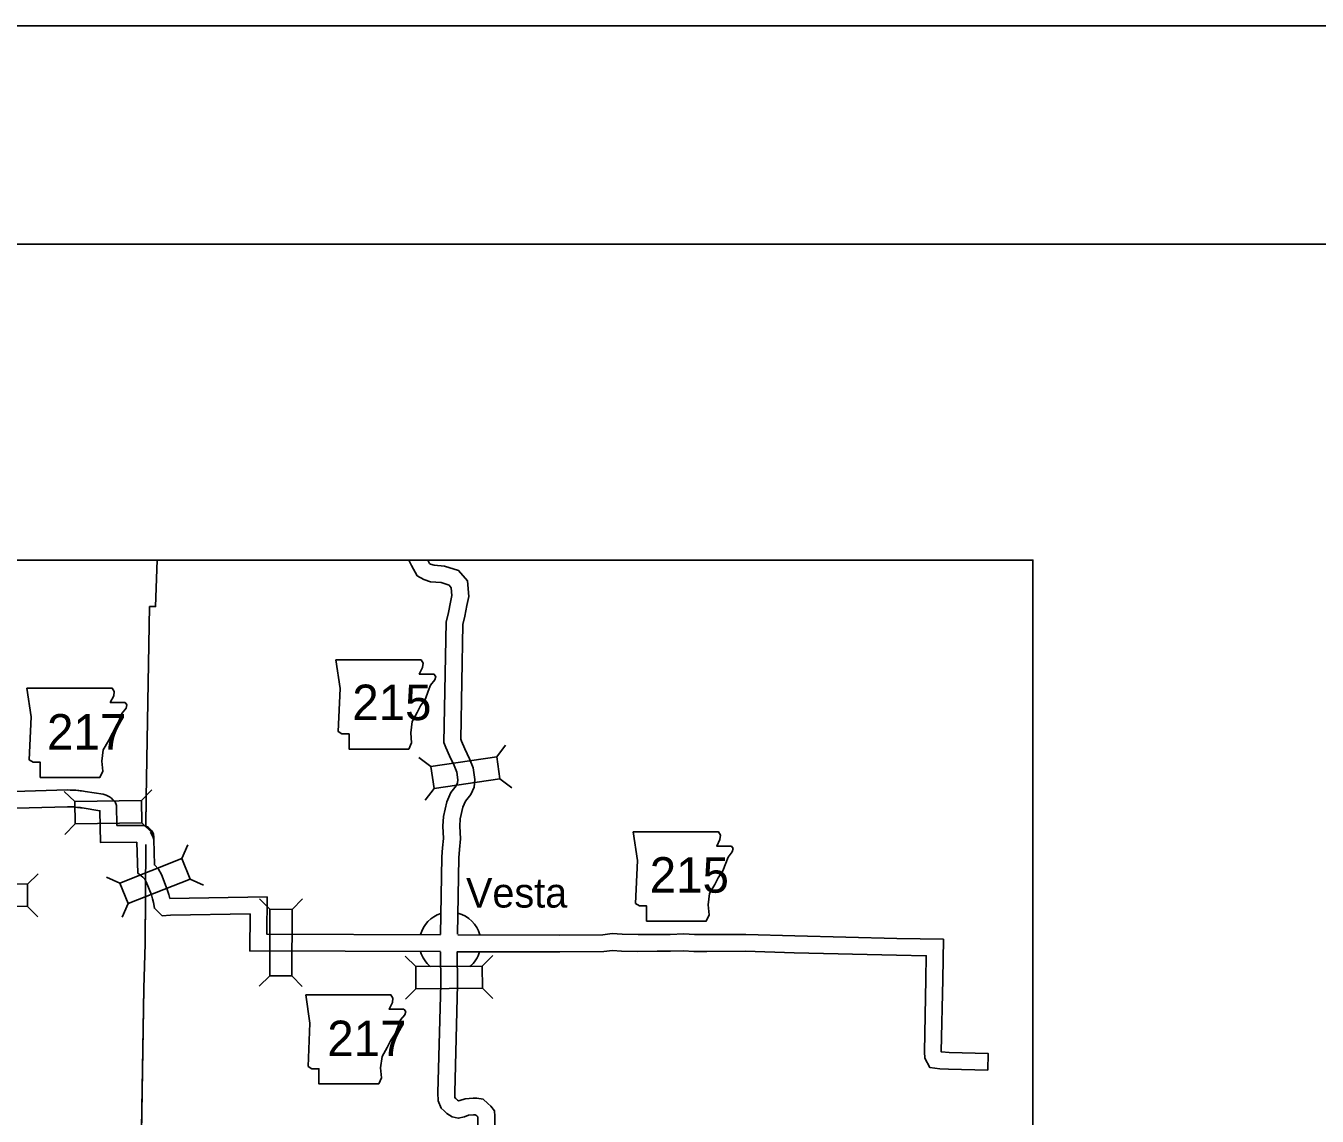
# Model space of a CAD drawing. Extents: x 1370567 to 1373900, y 377514 to 379648.
# Drawn here: x 1371277 to 1371507.4, y 379453.3 to 379647.9 of the extents above; entities that cross this region are included whole.
import ezdxf

# ---------------------------------------------------------------- set-up
doc = ezdxf.new("R2010")
doc.units = 0
for name, color, linetype in [('Default', 7, 'Continuous'), ('S_SIXTEEN_SECTION', 7, 'Continuous'), ('Survey Symbols', 7, 'Continuous')]:
    doc.layers.add(name, color=color, linetype=linetype)

msp = doc.modelspace()

# ---------------------------------------------------------------- linework, layer by layer
at = {"layer": 'Default'}
for p, q in [((1371360.98, 379517.42), (1371362.56, 379519.54)), ((1371349.22, 379515.72), (1371347.11, 379517.3)), ((1371361.55, 379513.5), (1371363.66, 379511.92)), ((1371285.69, 379509.44), (1371283.8, 379511.27)), ((1371297.57, 379509.63), (1371299.41, 379511.52)), ((1371349.79, 379511.8), (1371348.21, 379509.69)), ((1371285.75, 379505.48), (1371283.92, 379503.58)), ((1371297.63, 379505.67), (1371299.53, 379503.83)), ((1371304.79, 379499.29), (1371305.84, 379501.71)), ((1371277.27, 379494.7), (1371279.15, 379496.55)), ((1371293.75, 379494.91), (1371291.32, 379495.96)), ((1371306.25, 379495.61), (1371308.67, 379494.56)), ((1371295.21, 379491.23), (1371294.16, 379488.81)), ((1371320.52, 379490.23), (1371318.66, 379492.1)), ((1371324.48, 379490.21), (1371326.35, 379492.07)), ((1371277.23, 379490.74), (1371279.08, 379488.86)), ((1371358.41, 379480.09), (1371360.26, 379481.97)), ((1371346.53, 379480.01), (1371344.65, 379481.87)), ((1371320.47, 379478.35), (1371318.6, 379476.49)), ((1371324.43, 379478.33), (1371326.29, 379476.46)), ((1371346.55, 379476.05), (1371344.7, 379474.18)), ((1371358.43, 379476.13), (1371360.31, 379474.28))]:
    msp.add_line(p, q, dxfattribs=at)
for points in [[(1371300.37, 379552.54), (1371300.11, 379544.23), (1371299.03, 379544.25), (1371298.41, 379510.2), (1371298.38, 379505.12)], [(1371300.37, 379552.54), (1371300.11, 379544.23), (1371299.03, 379544.25), (1371298.41, 379510.2), (1371298.38, 379505)], [(1371350.97, 379485.7), (1371351.2, 379499.58), (1371351.33, 379501.17), (1371351.51, 379502.85), (1371351.38, 379505.04), (1371351.48, 379506.8), (1371352.1, 379509.42), (1371352.81, 379511.08), (1371353.74, 379512.25), (1371354, 379512.82), (1371354.05, 379513.34), (1371353.86, 379514.7), (1371353.38, 379515.89), (1371352.56, 379517.62), (1371351.92, 379519.07), (1371351.55, 379520), (1371351.94, 379541.44), (1371352.38, 379543.19), (1371352.72, 379545.02), (1371352.99, 379546.24), (1371352.87, 379547.61), (1371352.48, 379548.06), (1371351.05, 379548.51), (1371349.19, 379548.67), (1371347.95, 379549.08), (1371346.76, 379549.74), (1371345.78, 379551.58), (1371345.29, 379552.54)], [(1371353.97, 379485.81), (1371354.2, 379499.42), (1371354.32, 379500.89), (1371354.52, 379502.78), (1371354.39, 379505.05), (1371354.46, 379506.37), (1371354.96, 379508.47), (1371355.41, 379509.53), (1371356.33, 379510.68), (1371356.94, 379512.04), (1371357.07, 379513.4), (1371356.77, 379515.48), (1371356.13, 379517.09), (1371355.29, 379518.87), (1371354.69, 379520.23), (1371354.56, 379520.56), (1371354.93, 379541.04), (1371355.31, 379542.55), (1371355.66, 379544.42), (1371356.02, 379546.03), (1371355.78, 379548.86), (1371354.17, 379550.68), (1371351.64, 379551.47), (1371349.81, 379551.63), (1371349.17, 379551.84), (1371348.99, 379551.94), (1371348.67, 379552.54)], [(1371272.96, 379511.21), (1371284.4, 379511.53), (1371284.85, 379511.5), (1371285.12, 379511.5), (1371285.48, 379511.5), (1371285.89, 379511.47), (1371286.21, 379511.42), (1371286.41, 379511.4), (1371286.63, 379511.38), (1371286.89, 379511.36), (1371287.23, 379511.33), (1371287.56, 379511.26), (1371290.75, 379510.74), (1371291.29, 379510.62), (1371291.62, 379510.44), (1371291.87, 379510.31), (1371292.22, 379510.04), (1371292.41, 379509.82), (1371292.44, 379509.79), (1371292.53, 379509.72), (1371292.88, 379509.41), (1371293.14, 379508.73), (1371293.2, 379505.18), (1371297.54, 379505.19), (1371297.83, 379505.16), (1371298.1, 379505.12), (1371298.38, 379505.03), (1371298.78, 379504.86), (1371299.09, 379504.58), (1371299.26, 379504.4), (1371299.44, 379504.2), (1371299.74, 379503.7), (1371299.81, 379503.05), (1371299.8, 379502.77), (1371299.78, 379502.53)], [(1371272.96, 379508.21), (1371284.36, 379508.52), (1371284.78, 379508.5), (1371285.1, 379508.5), (1371285.37, 379508.5), (1371285.56, 379508.49), (1371285.82, 379508.44), (1371286.15, 379508.41), (1371286.42, 379508.39), (1371286.62, 379508.38), (1371286.78, 379508.36), (1371287.03, 379508.31), (1371290.16, 379507.8), (1371290.25, 379502.16), (1371296.74, 379502.19)], [(1371299.17, 379503.96), (1371299.4, 379503.62), (1371299.64, 379503.2), (1371299.78, 379502.68)], [(1371296.79, 379502.2), (1371296.94, 379496.67), (1371297.83, 379495.95), (1371298.17, 379495.59), (1371298.44, 379495.11), (1371299.36, 379492.79), (1371299.57, 379492.1), (1371299.73, 379491.46), (1371299.9, 379490.42), (1371301.3, 379489.05), (1371302.76, 379489.17), (1371316.97, 379489.39), (1371316.9, 379482.8), (1371350.93, 379482.67)], [(1371298.36, 379501.81), (1371298.25, 379484.06), (1371297.98, 379476.14)], [(1371299.78, 379502.68), (1371299.91, 379498.13), (1371300.6, 379497.38), (1371301.16, 379496.41), (1371302.2, 379493.78), (1371302.46, 379492.89), (1371302.65, 379492.16), (1371320.01, 379492.43), (1371319.93, 379485.79), (1371350.93, 379485.67)], [(1371298.3, 379492.5), (1371298.25, 379484.06), (1371297.98, 379476.14)], [(1371372.24, 379485.63), (1371354.05, 379485.66)], [(1371372.23, 379485.63), (1371379.9, 379485.69), (1371381.59, 379485.89), (1371383.38, 379485.76), (1371386.19, 379485.71), (1371389.61, 379485.75), (1371391.91, 379485.74), (1371394.38, 379485.84), (1371396.25, 379485.71), (1371398.19, 379485.72)], [(1371398.19, 379485.72), (1371405.42, 379485.74), (1371414.16, 379485.48)], [(1371414.15, 379485.48), (1371432.39, 379485.04), (1371440.68, 379484.87)], [(1371440.68, 379484.87), (1371440.56, 379477.69)], [(1371350.95, 379482.64), (1371350.99, 379476.85)], [(1371372.24, 379482.63), (1371353.95, 379482.66), (1371353.99, 379476.87)], [(1371372.25, 379482.63), (1371380.08, 379482.7), (1371381.66, 379482.88), (1371383.25, 379482.76), (1371386.18, 379482.71), (1371389.62, 379482.75), (1371391.97, 379482.74), (1371394.33, 379482.84), (1371396.15, 379482.71), (1371398.42, 379482.72)], [(1371398.5, 379482.72), (1371405.38, 379482.74), (1371414.07, 379482.48)], [(1371414.08, 379482.48), (1371432.32, 379482.04), (1371437.63, 379481.93), (1371437.56, 379477.74)], [(1371437.56, 379477.74), (1371437.29, 379464.77), (1371437.38, 379463.68), (1371438.26, 379462.02), (1371440.05, 379461.78), (1371441.58, 379461.67), (1371448.6, 379461.51)], [(1371440.56, 379477.68), (1371440.3, 379464.85), (1371440.3, 379464.77), (1371440.36, 379464.77), (1371441.72, 379464.67), (1371448.67, 379464.51), (1371448.6, 379461.51)], [(1371296.83, 379404.17), (1371296.83, 379404.36), (1371297.98, 379476.14)], [(1371296.86, 379405.83), (1371297.98, 379476.14)], [(1371356.63, 379405.94), (1371357.33, 379430.85), (1371357.62, 379453.18), (1371357.42, 379453.37), (1371357.26, 379453.5), (1371357.11, 379453.52), (1371356.81, 379453.54), (1371355.95, 379453.47), (1371355.21, 379453.22), (1371354.12, 379452.95), (1371353.04, 379453.19), (1371352.09, 379453.8), (1371351.63, 379454.27), (1371351.06, 379454.76), (1371350.55, 379456.06), (1371350.48, 379457.48), (1371350.99, 379476.9)], [(1371359.63, 379405.89), (1371360.33, 379430.79), (1371360.62, 379453.31), (1371360.61, 379454.26), (1371359.94, 379455.11), (1371359.42, 379455.6), (1371358.56, 379456.34), (1371357.41, 379456.51), (1371356.76, 379456.55), (1371355.34, 379456.42), (1371354.38, 379456.1), (1371354.15, 379456.05), (1371353.98, 379456.15), (1371353.68, 379456.46), (1371353.59, 379456.54), (1371353.52, 379456.7), (1371353.48, 379457.52), (1371353.99, 379476.82)]]:
    msp.add_lwpolyline(points, dxfattribs=at)
for points in [[(1371332.26, 379534.73), (1371333.02, 379529.65), (1371332.69, 379521.95), (1371333.36, 379521.53), (1371334.63, 379521.53), (1371334.63, 379518.82), (1371345.29, 379518.82), (1371345.8, 379519.92), (1371345.63, 379521.7), (1371345.88, 379523.73), (1371346.81, 379525.34), (1371347.4, 379526.52), (1371348.25, 379527.79), (1371348.76, 379529.14), (1371349.18, 379530.24), (1371349.94, 379531.18), (1371350.11, 379531.77), (1371349.77, 379532.19), (1371347.15, 379532.19), (1371347.74, 379533.37), (1371347.83, 379534.14), (1371347.48, 379534.72)], [(1371277.15, 379529.67), (1371277.91, 379524.59), (1371277.57, 379516.89), (1371278.25, 379516.47), (1371279.52, 379516.47), (1371279.52, 379513.76), (1371290.17, 379513.76), (1371290.68, 379514.86), (1371290.51, 379516.64), (1371290.77, 379518.67), (1371291.7, 379520.28), (1371292.29, 379521.46), (1371293.13, 379522.73), (1371293.64, 379524.08), (1371294.06, 379525.18), (1371294.83, 379526.11), (1371294.99, 379526.71), (1371294.66, 379527.13), (1371292.03, 379527.13), (1371292.63, 379528.31), (1371292.71, 379529.08), (1371292.36, 379529.66)], [(1371349.79, 379511.8), (1371361.55, 379513.5), (1371360.98, 379517.42), (1371349.22, 379515.72)], [(1371285.75, 379505.48), (1371297.63, 379505.67), (1371297.57, 379509.63), (1371285.69, 379509.44)], [(1371385.34, 379504.04), (1371386.1, 379498.96), (1371385.77, 379491.26), (1371386.44, 379490.84), (1371387.71, 379490.84), (1371387.71, 379488.13), (1371398.37, 379488.13), (1371398.88, 379489.23), (1371398.71, 379491.01), (1371398.96, 379493.04), (1371399.89, 379494.65), (1371400.48, 379495.83), (1371401.33, 379497.1), (1371401.84, 379498.45), (1371402.26, 379499.55), (1371403.02, 379500.48), (1371403.19, 379501.08), (1371402.85, 379501.5), (1371400.23, 379501.5), (1371400.82, 379502.68), (1371400.91, 379503.44), (1371400.56, 379504.03)], [(1371295.21, 379491.23), (1371306.25, 379495.61), (1371304.79, 379499.29), (1371293.75, 379494.91)], [(1371277.27, 379494.7), (1371265.39, 379494.81), (1371265.36, 379490.85), (1371277.23, 379490.74)], [(1371324.43, 379478.33), (1371324.48, 379490.21), (1371320.52, 379490.23), (1371320.47, 379478.35)], [(1371358.41, 379480.09), (1371346.53, 379480.01), (1371346.55, 379476.05), (1371358.43, 379476.13)], [(1371326.89, 379474.97), (1371327.66, 379469.89), (1371327.32, 379462.19), (1371327.99, 379461.77), (1371329.26, 379461.77), (1371329.26, 379459.06), (1371339.92, 379459.06), (1371340.43, 379460.16), (1371340.26, 379461.94), (1371340.51, 379463.97), (1371341.44, 379465.58), (1371342.04, 379466.76), (1371342.88, 379468.03), (1371343.39, 379469.38), (1371343.81, 379470.48), (1371344.57, 379471.41), (1371344.74, 379472.01), (1371344.4, 379472.43), (1371341.78, 379472.43), (1371342.37, 379473.61), (1371342.46, 379474.38), (1371342.11, 379474.96)]]:
    msp.add_lwpolyline(points, close=True, dxfattribs=at)
for start, end in [(107.519, 164.3984), (15.2317, 75.5502), (196.2549, 230.5812), (309.9245, 343.4153)]:
    msp.add_arc((1371352.66, 379484.22), 5.5, start, end, dxfattribs=at)
at = {"layer": 'S_SIXTEEN_SECTION'}
msp.add_line((1370690.94, 379608.93), (1373852.74, 379608.93), dxfattribs=at)
at = {"layer": 'Survey Symbols'}
msp.add_line((1370566.93, 379647.87), (1373900.26, 379647.87), dxfattribs=at)
for points in [[(1370566.86, 379647.87), (1373900.26, 379647.87), (1373900.26, 377514.5), (1370566.86, 377514.5)], [(1370727.27, 379552.54), (1371456.67, 379552.54), (1371456.67, 378768.06), (1370727.27, 378768.06)], [(1370727.27, 379552.54), (1371456.67, 379552.54), (1371456.67, 378768.06), (1370727.27, 378768.06)], [(1370727.27, 379552.54), (1371456.67, 379552.54), (1371456.67, 378768.06), (1370727.27, 378768.06)], [(1370727.27, 379552.54), (1371456.67, 379552.54), (1371456.67, 378768.06), (1370727.27, 378768.06)], [(1370727.27, 379552.54), (1371456.67, 379552.54), (1371456.67, 378768.06), (1370727.27, 378768.06)], [(1370727.27, 379552.54), (1371456.67, 379552.54), (1371456.67, 378768.06), (1370727.27, 378768.06)]]:
    msp.add_lwpolyline(points, close=True, dxfattribs=at)

# ---------------------------------------------------------------- texts
at = {"layer": 'Default'}
for s, height, p in [('215', 6.336, (1371335.2, 379523.98)), ('217', 6.336, (1371280.74, 379518.72)), ('215', 6.336, (1371388.28, 379493.19)), ('Vesta', 5.28, (1371355.5, 379490.53)), ('217', 6.336, (1371330.74, 379464.02))]:
    msp.add_text(s, height=height, dxfattribs=at).set_placement(p)

doc.saveas('drawing.dxf')
